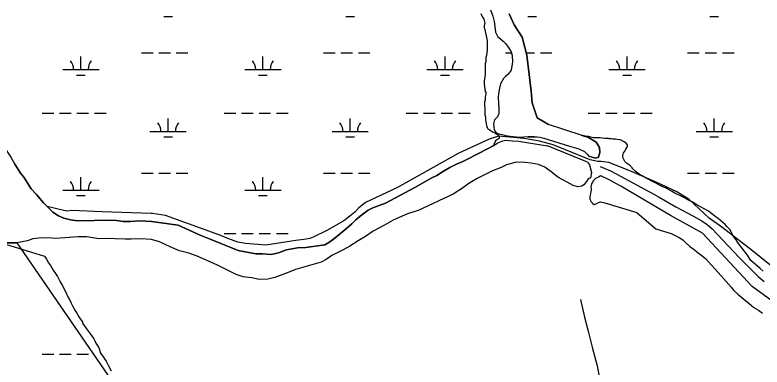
# Model space of a CAD drawing. Extents: x 3177185 to 3215018, y 812988 to 838321.
# Drawn here: x 3189536 to 3191596, y 820844 to 821816 of the extents above; entities that cross this region are included whole.
import ezdxf

# ---------------------------------------------------------------- set-up
doc = ezdxf.new("R2010")
doc.units = 0
for name, color, linetype in [('V-ROAD-CNTR', 7, 'Continuous'), ('V-SITE-VEGE', 7, 'Continuous'), ('V-TOPO-SHOR', 7, 'Continuous'), ('V-WETL-SWMP', 7, 'Continuous')]:
    doc.layers.add(name, color=color, linetype=linetype)

msp = doc.modelspace()

# ---------------------------------------------------------------- linework, layer by layer
at = {"layer": 'V-ROAD-CNTR'}
msp.add_lwpolyline([(3191148.9, 821397.5), (3191160.3, 821393.4), (3191178, 821385.5), (3191195, 821376.2), (3191227.1, 821359.2), (3191297.5, 821321.3), (3191311.8, 821312.8), (3191358, 821286.4), (3191405, 821261.3), (3191413.4, 821257.1), (3191429.3, 821247.9), (3191444.2, 821237.3), (3191458.3, 821225.4), (3191532.4, 821146.5), (3191565.2, 821113.7), (3191569.4, 821109.3), (3191584.9, 821094.4), (3191601.6, 821080.6)], dxfattribs=at)
at = {"layer": 'V-SITE-VEGE'}
for p, q in [((3190820.4, 821819.5), (3190822.2, 821814.9)), ((3190911.9, 821788.5), (3190898.2, 821819.3)), ((3190822.2, 821814.9), (3190823.9, 821811.6)), ((3190823.9, 821811.6), (3190828.4, 821804.3)), ((3190828.4, 821804.3), (3190830.9, 821793.3)), ((3190829.9, 821790.1), (3190829.4, 821785.5)), ((3190829.4, 821785.5), (3190829.8, 821781)), ((3190829.8, 821781), (3190830.6, 821777.3)), ((3190830.9, 821793.3), (3190829.9, 821790.1)), ((3190830.6, 821777.3), (3190831.9, 821774.1)), ((3190933.9, 821754.3), (3190911.9, 821788.5)), ((3190831.9, 821774.1), (3190832.3, 821770)), ((3190832.3, 821770), (3190835.3, 821758.5)), ((3190835.3, 821758.5), (3190837, 821749.8)), ((3190837, 821749.8), (3190837.8, 821743.4)), ((3190837.8, 821743.4), (3190838.1, 821733.8)), ((3190946.8, 821704.9), (3190933.9, 821754.3)), ((3190837.8, 821718.3), (3190836.3, 821712.4)), ((3190838.1, 821733.8), (3190837.8, 821718.3)), ((3190834.2, 821698.3), (3190833.6, 821687.8)), ((3190835.7, 821704.2), (3190834.2, 821698.3)), ((3190836.3, 821712.4), (3190835.7, 821704.2)), ((3190953.7, 821651.7), (3190946.8, 821704.9)), ((3190832.6, 821681), (3190832.1, 821651.8)), ((3190833.6, 821687.8), (3190832.6, 821681)), ((3190829.4, 821632.6), (3190829.3, 821626.7)), ((3190830, 821640.4), (3190829.4, 821632.6)), ((3190831.5, 821644.9), (3190830, 821640.4)), ((3190832.1, 821651.8), (3190831.5, 821644.9)), ((3190958.8, 821605.9), (3190953.7, 821651.7)), ((3190829.3, 821626.7), (3190830.1, 821617.1)), ((3190830.1, 821617.1), (3190830.9, 821611.2)), ((3190830.9, 821611.2), (3190832.6, 821604.3)), ((3190833.3, 821593.3), (3190832.3, 821589.7)), ((3190832.6, 821604.3), (3190833.9, 821602)), ((3190833.8, 821597), (3190833.3, 821593.3)), ((3190833.9, 821602), (3190833.8, 821597)), ((3190961.6, 821573), (3190958.8, 821605.9)), ((3190830.7, 821576.5), (3190830.5, 821565.5)), ((3190831.7, 821581), (3190830.7, 821576.5)), ((3190832.3, 821586.5), (3190831.7, 821581)), ((3190832.3, 821589.7), (3190832.3, 821586.5)), ((3190975.2, 821532.4), (3190961.6, 821573)), ((3190830.5, 821565.5), (3190831.3, 821559.1)), ((3190831.3, 821559.1), (3190831.2, 821550)), ((3190831.2, 821550), (3190831.5, 821545.4)), ((3190831.5, 821545.4), (3190831.4, 821539.5)), ((3190831.4, 821539.5), (3190832.7, 821534.9)), ((3190832.7, 821534.9), (3190833, 821526.7)), ((3191006.8, 821513.7), (3190975.2, 821532.4)), ((3190833, 821526.7), (3190833.8, 821520.7)), ((3190833.8, 821520.7), (3190835.1, 821516.1)), ((3190835.1, 821516.1), (3190836, 821511.1)), ((3190836, 821511.1), (3190836.8, 821507.9)), ((3191097.1, 821484.1), (3191006.8, 821513.7)), ((3190836.8, 821507.9), (3190838.1, 821505.1)), ((3190838.1, 821505.1), (3190839.4, 821501.9)), ((3190839.4, 821501.9), (3190843.1, 821500)), ((3190843.1, 821500), (3190845.8, 821498.2)), ((3190845.8, 821498.2), (3190851.2, 821493.9)), ((3190851.2, 821493.9), (3190853.9, 821492.5)), ((3190853.9, 821492.5), (3190858.9, 821490.2)), ((3190858.9, 821490.2), (3190862, 821487.8)), ((3190862, 821487.8), (3190866.5, 821485.9)), ((3190860.8, 821468.2), (3190856.5, 821458.3)), ((3190868.6, 821473.6), (3190860.8, 821468.2)), ((3190866.5, 821485.9), (3190868.8, 821484.1)), ((3190870.9, 821475.8), (3190868.6, 821473.6)), ((3190868.8, 821484.1), (3190871, 821480.8)), ((3190871, 821480.8), (3190870.9, 821475.8)), ((3191104.9, 821482.6), (3191097.1, 821484.1)), ((3191111.2, 821480.6), (3191104.9, 821482.6)), ((3191116.7, 821480.1), (3191111.2, 821480.6)), ((3191131.2, 821477.1), (3191116.7, 821480.1)), ((3191149.5, 821476.8), (3191131.2, 821477.1)), ((3191161.8, 821475.2), (3191149.5, 821476.8)), ((3191166.8, 821474.6), (3191161.8, 821475.2)), ((3191171.8, 821474.5), (3191166.8, 821474.6)), ((3191174.5, 821474), (3191171.8, 821474.5)), ((3191179.6, 821474), (3191174.5, 821474)), ((3191184.1, 821473), (3191179.6, 821474)), ((3191191.4, 821472.8), (3191184.1, 821473)), ((3191196.4, 821472.3), (3191191.4, 821472.8)), ((3191203.3, 821471.3), (3191196.4, 821472.3)), ((3191205.5, 821470.8), (3191203.3, 821471.3)), ((3191211.9, 821467.9), (3191205.5, 821470.8)), ((3191215, 821466), (3191211.9, 821467.9)), ((3190840.7, 821447), (3190781.4, 821416.9)), ((3190852.5, 821453.4), (3190840.7, 821447)), ((3190856.4, 821456), (3190852.5, 821453.4)), ((3190856.5, 821458.3), (3190856.4, 821456)), ((3191218.6, 821464.1), (3191215, 821466)), ((3191221.3, 821461.8), (3191218.6, 821464.1)), ((3191219.7, 821445.4), (3191224.4, 821453.1)), ((3191224.5, 821457.6), (3191221.3, 821461.8)), ((3191224.4, 821453.1), (3191224.5, 821457.6)), ((3191211.5, 821424.1), (3191211.6, 821427.3)), ((3191211.6, 821427.3), (3191213, 821431.4)), ((3191213, 821431.4), (3191213.6, 821435)), ((3191213.6, 821435), (3191217.8, 821441.3)), ((3191217.8, 821441.3), (3191219.7, 821445.4)), ((3190770.5, 821411.6), (3190753.3, 821403.7)), ((3190781.4, 821416.9), (3190770.5, 821411.6)), ((3191212.9, 821420.9), (3191211.5, 821424.1)), ((3191215.5, 821414.9), (3191212.9, 821420.9)), ((3191217.3, 821411.7), (3191215.5, 821414.9)), ((3191222.2, 821406.6), (3191217.3, 821411.7)), ((3191227.6, 821403.3), (3191222.2, 821406.6)), ((3189551.1, 821379.7), (3189535.5, 821403.9)), ((3190717.3, 821384.5), (3190698.5, 821373.1)), ((3190734.9, 821394.6), (3190717.3, 821384.5)), ((3190753.3, 821403.7), (3190734.9, 821394.6)), ((3191232.6, 821399.1), (3191227.6, 821403.3)), ((3191233.9, 821397.2), (3191232.6, 821399.1)), ((3191237.5, 821394), (3191233.9, 821397.2)), ((3191239.3, 821391.2), (3191237.5, 821394)), ((3191242.8, 821387.5), (3191239.3, 821391.2)), ((3191246, 821384.7), (3191242.8, 821387.5)), ((3191256.8, 821376.7), (3191246, 821384.7)), ((3189560.5, 821367.8), (3189551.1, 821379.7)), ((3189580.3, 821336.1), (3189560.5, 821367.8)), ((3190684.7, 821366.1), (3190638.4, 821339.7)), ((3190698.5, 821373.1), (3190684.7, 821366.1)), ((3191265.4, 821371.6), (3191256.8, 821376.7)), ((3191276.2, 821365.4), (3191265.4, 821371.6)), ((3191320.6, 821342.3), (3191276.2, 821365.4)), ((3189594.9, 821320.2), (3189580.3, 821336.1)), ((3190638.4, 821339.7), (3190557.5, 821296.9)), ((3191331, 821337.5), (3191320.6, 821342.3)), ((3191346.3, 821329.5), (3191331, 821337.5)), ((3191354.9, 821323.9), (3191346.3, 821329.5)), ((3191374.4, 821314.9), (3191354.9, 821323.9)), ((3189614.7, 821297.3), (3189594.9, 821320.2)), ((3191383.9, 821310.1), (3191374.4, 821314.9)), ((3191391.1, 821305.4), (3191383.9, 821310.1)), ((3191405.1, 821298.8), (3191391.1, 821305.4)), ((3189624.9, 821287.1), (3189614.7, 821297.3)), ((3189640.1, 821271.8), (3189624.9, 821287.1)), ((3190522.4, 821283.4), (3190510, 821277.1)), ((3190557.5, 821296.9), (3190522.4, 821283.4)), ((3191416, 821292.2), (3191405.1, 821298.8)), ((3191448.1, 821274.8), (3191416, 821292.2)), ((3189655.9, 821261.3), (3189640.1, 821271.8)), ((3189670.3, 821255.2), (3189655.9, 821261.3)), ((3190491.9, 821264.5), (3190475.6, 821250.1)), ((3190510, 821277.1), (3190491.9, 821264.5)), ((3191457.5, 821266.8), (3191448.1, 821274.8)), ((3191468.8, 821258), (3191457.5, 821266.8)), ((3189688.5, 821250.2), (3189670.3, 821255.2)), ((3189708.6, 821247.6), (3189688.5, 821250.2)), ((3189798.7, 821249.6), (3189708.6, 821247.6)), ((3189815.3, 821248.3), (3189798.7, 821249.6)), ((3189834.1, 821246.2), (3189815.3, 821248.3)), ((3189854.5, 821246.2), (3189834.1, 821246.2)), ((3189879, 821247.4), (3189854.5, 821246.2)), ((3189896.6, 821246.9), (3189879, 821247.4)), ((3189912, 821245.8), (3189896.6, 821246.9)), ((3189986.1, 821235.5), (3189912, 821245.8)), ((3190475.6, 821250.1), (3190464.3, 821239)), ((3191474.6, 821254.2), (3191468.8, 821258)), ((3191481.4, 821249.1), (3191474.6, 821254.2)), ((3191493.5, 821237.9), (3191481.4, 821249.1)), ((3190046.5, 821208.2), (3189986.1, 821235.5)), ((3190450.7, 821227.1), (3190428.5, 821208.9)), ((3190464.3, 821239), (3190450.7, 821227.1)), ((3191498.9, 821232.3), (3191493.5, 821237.9)), ((3191506.5, 821224), (3191498.9, 821232.3)), ((3191510, 821217.5), (3191506.5, 821224)), ((3190074.3, 821197.5), (3190046.5, 821208.2)), ((3190428.5, 821208.9), (3190414, 821197.4)), ((3191514.9, 821208.3), (3191510, 821217.5)), ((3191518, 821203.2), (3191514.9, 821208.3)), ((3191524.7, 821194.5), (3191518, 821203.2)), ((3189497.9, 821187), (3189617.2, 821149.8)), ((3190103.5, 821184.8), (3190074.3, 821197.5)), ((3190130.9, 821173.8), (3190103.5, 821184.8)), ((3190390, 821181.9), (3190337.4, 821174.2)), ((3190401.3, 821187.6), (3190390, 821181.9)), ((3190414, 821197.4), (3190401.3, 821187.6)), ((3191526.5, 821191.2), (3191524.7, 821194.5)), ((3191533.1, 821181.5), (3191526.5, 821191.2)), ((3191540.3, 821173.6), (3191533.1, 821181.5)), ((3190151.4, 821166.2), (3190130.9, 821173.8)), ((3190199.4, 821156.7), (3190151.4, 821166.2)), ((3190262.1, 821159.3), (3190243.4, 821154.9)), ((3190284.2, 821167.5), (3190262.1, 821159.3)), ((3190315, 821173.1), (3190284.2, 821167.5)), ((3190337.4, 821174.2), (3190315, 821173.1)), ((3191555.5, 821153.3), (3191540.3, 821173.6)), ((3189617.2, 821149.8), (3189618.8, 821147.9)), ((3189618.8, 821147.9), (3189622.3, 821141.9)), ((3189622.3, 821141.9), (3189628.5, 821132.2)), ((3190218.2, 821156.6), (3190199.4, 821156.7)), ((3190243.4, 821154.9), (3190218.2, 821156.6)), ((3191561.2, 821143.6), (3191555.5, 821153.3)), ((3191564.8, 821138.5), (3191561.2, 821143.6)), ((3191572, 821132), (3191564.8, 821138.5)), ((3189628.5, 821132.2), (3189633.9, 821124.8)), ((3189633.9, 821124.8), (3189641, 821111.9)), ((3191576.5, 821128.3), (3191572, 821132)), ((3191590.4, 821116.2), (3191576.5, 821128.3)), ((3189641, 821111.9), (3189647.6, 821102.2)), ((3189647.6, 821102.2), (3189653, 821093.9)), ((3191598.5, 821108.7), (3191590.4, 821116.2)), ((3189653, 821093.9), (3189660.5, 821079.2)), ((3189660.5, 821079.2), (3189665.8, 821070.4)), ((3189665.8, 821070.4), (3189676.4, 821049.2)), ((3189676.4, 821049.2), (3189681.6, 821037.7)), ((3189681.6, 821037.7), (3189685.6, 821030.4)), ((3189685.6, 821030.4), (3189690.5, 821020.2)), ((3189690.5, 821020.2), (3189694.4, 821012.9)), ((3189694.4, 821012.9), (3189701.1, 821001.3)), ((3189701.1, 821001.3), (3189706.4, 820992.6)), ((3189706.4, 820992.6), (3189711.7, 820982.4)), ((3189711.7, 820982.4), (3189715.7, 820976.9)), ((3189715.7, 820976.9), (3189721.5, 820968.6)), ((3189721.5, 820968.6), (3189722.3, 820965.4)), ((3189722.3, 820965.4), (3189733, 820949.7)), ((3189733, 820949.7), (3189741.5, 820938.5)), ((3189741.5, 820938.5), (3189746.4, 820931.2)), ((3189746.4, 820931.2), (3189753.5, 820922.4)), ((3189753.5, 820922.4), (3189755.7, 820916.4)), ((3189755.7, 820916.4), (3189758.8, 820909.9)), ((3189758.8, 820909.9), (3189765.9, 820898.9)), ((3189765.9, 820898.9), (3189769, 820892.9)), ((3189769, 820892.9), (3189770.2, 820884.6)), ((3189770.2, 820884.6), (3189773.3, 820879.6)), ((3189773.3, 820879.6), (3189777.8, 820874)), ((3189777.8, 820874), (3189782.2, 820867.1)), ((3189782.2, 820867.1), (3189786.7, 820860.6)), ((3189786.7, 820860.6), (3189794.6, 820845.9)), ((3189794.6, 820845.9), (3189800.8, 820833.9))]:
    msp.add_line(p, q, dxfattribs=at)
at = {"layer": 'V-TOPO-SHOR'}
for p, q in [((3191097.1, 821484.1), (3191006.8, 821513.7)), ((3191114, 821409.6), (3191004.1, 821454.3))]:
    msp.add_line(p, q, dxfattribs=at)
for points in [[(3190847.3, 821830.3), (3190853.1, 821812.8), (3190857.4, 821797.6), (3190858.5, 821784.2), (3190860.2, 821768), (3190866.9, 821755.1), (3190874.6, 821749.7), (3190881.8, 821743.3), (3190889.2, 821735.8), (3190895.9, 821727.3), (3190903.5, 821714.3), (3190906.9, 821704), (3190907.4, 821686.5), (3190903.6, 821663.8), (3190895.4, 821652.1), (3190887.8, 821646.1), (3190882.8, 821640.9), (3190874.4, 821625.7), (3190871.5, 821613.7), (3190869.2, 821598.4), (3190868.1, 821588.8), (3190868.7, 821571.9), (3190870, 821555.7), (3190870.2, 821543.9), (3190866.5, 821534.7), (3190858.3, 821526.4), (3190855, 821515), (3190857.4, 821498.9), (3190862, 821491.1), (3190869.4, 821487.6), (3190878.6, 821485.7), (3190894.1, 821482), (3190909.5, 821480.3), (3190928.9, 821478.7), (3190959.6, 821481.3), (3190983, 821478.5), (3190993.8, 821476), (3191065, 821454.1)], [(3190898.2, 821819.3), (3190911.9, 821788.5), (3190933.9, 821754.3), (3190946.8, 821704.9), (3190953.7, 821651.7), (3190958.8, 821605.9), (3190961.6, 821573), (3190975.2, 821532.4), (3191006.8, 821513.7)], [(3189388.5, 821553.8), (3189484.9, 821467.2), (3189496.7, 821459.8), (3189511.3, 821442.5), (3189524, 821423.1), (3189535.5, 821403.9), (3189551.1, 821379.7), (3189560.5, 821367.8), (3189580.3, 821336.1), (3189594.9, 821320.2), (3189614.7, 821297.3), (3189624.9, 821287.1)], [(3189624.9, 821287.1), (3189640.1, 821271.8), (3189655.9, 821261.3), (3189670.3, 821255.2), (3189688.5, 821250.2), (3189708.6, 821247.6), (3189798.7, 821249.6), (3189815.3, 821248.3), (3189834.1, 821246.2), (3189854.5, 821246.2), (3189879, 821247.4), (3189896.6, 821246.9), (3189912, 821245.8), (3189986.1, 821235.5), (3190046.5, 821208.2), (3190074.3, 821197.5), (3190103.5, 821184.8), (3190130.9, 821173.8), (3190151.4, 821166.2), (3190199.4, 821156.7), (3190218.2, 821156.6), (3190243.4, 821154.9), (3190262.1, 821159.3), (3190284.2, 821167.5), (3190315, 821173.1), (3190337.4, 821174.2), (3190390, 821181.9), (3190401.3, 821187.6), (3190414, 821197.4), (3190428.5, 821208.9), (3190450.7, 821227.1), (3190464.3, 821239), (3190475.6, 821250.1), (3190491.9, 821264.5), (3190510, 821277.1), (3190522.4, 821283.4), (3190557.5, 821296.9), (3190638.4, 821339.7), (3190684.7, 821366.1), (3190698.5, 821373.1), (3190717.3, 821384.5), (3190734.9, 821394.6), (3190753.3, 821403.7), (3190770.5, 821411.6), (3190781.4, 821416.9), (3190840.7, 821447), (3190852.5, 821453.4), (3190866.8, 821462.8), (3190880.8, 821468.6), (3190888.2, 821469.9), (3190906.4, 821468.5), (3190924.2, 821467.5), (3191004.1, 821454.3)], [(3191097.1, 821484.1), (3191116.7, 821477.4), (3191138.1, 821465.2), (3191147.1, 821450.3), (3191147.9, 821436), (3191144.7, 821423.8), (3191136.8, 821420.5), (3191117.6, 821426.4)], [(3191065, 821454.1), (3191090.4, 821446.8), (3191106, 821439.1), (3191113.7, 821431.6), (3191117.6, 821426.4)], [(3191116.1, 821363.2), (3191111.6, 821356.1), (3191105.4, 821348.4), (3191098.5, 821343.6), (3191088.4, 821341.6), (3191074.8, 821345), (3191058.7, 821354.5), (3191044, 821361.8), (3191032.7, 821368), (3191018.2, 821380.1), (3190996.8, 821395.7), (3190979.5, 821403.3), (3190959.3, 821406.8), (3190941.6, 821409), (3190917.3, 821410), (3190891.3, 821402.1), (3190875.9, 821394.9), (3190852.6, 821386.1), (3190828.3, 821373.4), (3190810.5, 821364.5), (3190789.8, 821353), (3190763.8, 821334.4), (3190751.9, 821326.6), (3190745.9, 821322.4), (3190647.6, 821275.8), (3190617.8, 821266.9), (3190578.4, 821250), (3190553.2, 821235.1), (3190523.6, 821218.8), (3190502, 821204.5), (3190481.8, 821192.9), (3190458.6, 821177.5), (3190440.6, 821167.4), (3190425.6, 821160), (3190409.8, 821151.7), (3190393.3, 821141.2), (3190380.4, 821133.4), (3190309.6, 821113.1), (3190289.1, 821105), (3190252.6, 821091.4), (3190232.5, 821087.2), (3190209, 821085.7), (3190188.9, 821090.2), (3190165.1, 821092.9), (3190145.6, 821099.2), (3190092, 821126.2), (3190038, 821150), (3190014.8, 821158.1), (3189989.3, 821165.2), (3189963.6, 821175.8), (3189933.9, 821189.7), (3189911.9, 821196.1), (3189881.7, 821197.8), (3189856.5, 821197.5), (3189839.2, 821197), (3189784.6, 821199), (3189766.6, 821197.7), (3189734.2, 821203.2), (3189708.9, 821204), (3189684.8, 821202.1), (3189648.5, 821198.6), (3189625.8, 821201), (3189601.1, 821200.1), (3189585.2, 821197.6), (3189569.8, 821192.4), (3189540.8, 821187.4)], [(3191114, 821409.6), (3191120, 821402.7), (3191125.6, 821380.8), (3191122.3, 821366.4), (3191116.1, 821363.2)], [(3191642.6, 821012.7), (3191568, 821066.6), (3191494.6, 821145.3), (3191431.3, 821213.5), (3191343.5, 821262.1), (3191205.8, 821343.6), (3191173.7, 821361.1), (3191150.8, 821372.3), (3191149.4, 821370.6), (3191144.6, 821367.9), (3191136.8, 821364.3), (3191130.8, 821359), (3191126.8, 821352.8), (3191125.5, 821349.5), (3191123.5, 821341.7), (3191124.2, 821338), (3191124.3, 821333.7), (3191121.7, 821319), (3191120.8, 821315), (3191120.7, 821307.5), (3191124.1, 821300.2), (3191128.9, 821295.3), (3191133, 821293), (3191138.6, 821294.5), (3191144.8, 821298.7), (3191150.3, 821300), (3191162.2, 821297.8), (3191249.9, 821270.4), (3191303, 821226.1), (3191345.4, 821213.2), (3191354.5, 821207.8), (3191367.5, 821201.7), (3191377.6, 821195.5), (3191385.4, 821187.1), (3191396.6, 821177.3), (3191405.9, 821170.3), (3191414.5, 821163.1), (3191427.1, 821153.7), (3191439.8, 821143.5), (3191482.7, 821095.5), (3191510.5, 821065.1), (3191517.6, 821055.2), (3191528.6, 821045), (3191545.3, 821031.4), (3191559.8, 821019.4), (3191573.3, 821009), (3191585.7, 821001.2), (3191596.5, 820993.2)], [(3189540.8, 821187.4), (3189497.9, 821187)], [(3191095.1, 821030.6), (3191106.3, 820982.1), (3191115.7, 820943.7), (3191127.6, 820898.8), (3191140.8, 820847.2), (3191148.4, 820808.3), (3191158.2, 820774.8), (3191171.8, 820729.7)]]:
    msp.add_lwpolyline(points, dxfattribs=at)
at = {"layer": 'V-WETL-SWMP'}
for p, q in [((3189946, 821811.7), (3189970, 821811.7)), ((3190447.9, 821811.7), (3190471.9, 821811.7)), ((3190949.8, 821811.7), (3190973.8, 821811.7)), ((3191451.7, 821811.7), (3191475.7, 821811.7)), ((3189717.5, 821665.3), (3189717.5, 821701.3)), ((3189884.6, 821711.7), (3189916.6, 821711.7)), ((3189932.6, 821711.7), (3189964.6, 821711.7)), ((3189980.6, 821711.7), (3190012.6, 821711.7)), ((3190219.4, 821665.3), (3190219.4, 821701.3)), ((3190386.5, 821711.7), (3190418.5, 821711.7)), ((3190434.5, 821711.7), (3190466.5, 821711.7)), ((3190482.5, 821711.7), (3190514.5, 821711.7)), ((3190721.4, 821665.3), (3190721.4, 821701.3)), ((3190888.4, 821711.7), (3190904.4, 821711.7)), ((3190945, 821711.7), (3190968.4, 821711.7)), ((3190984.4, 821711.7), (3191016.4, 821711.7)), ((3191223.3, 821665.3), (3191223.3, 821701.3)), ((3191390.3, 821711.7), (3191422.3, 821711.7)), ((3191438.3, 821711.7), (3191470.3, 821711.7)), ((3191486.3, 821711.7), (3191518.3, 821711.7)), ((3189667.5, 821665.3), (3189767.5, 821665.3)), ((3190169.4, 821665.3), (3190269.4, 821665.3)), ((3190671.4, 821665.3), (3190771.4, 821665.3)), ((3191173.3, 821665.3), (3191273.3, 821665.3)), ((3189705.5, 821649.9), (3189729.5, 821649.9)), ((3190207.4, 821649.9), (3190231.4, 821649.9)), ((3190709.4, 821649.9), (3190733.4, 821649.9)), ((3191211.3, 821649.9), (3191235.3, 821649.9)), ((3189610.7, 821545.2), (3189642.7, 821545.2)), ((3189658.7, 821545.2), (3189690.7, 821545.2)), ((3189706.7, 821545.2), (3189738.7, 821545.2)), ((3189754.7, 821545.2), (3189786.7, 821545.2)), ((3189958, 821494.5), (3189958, 821530.5)), ((3190112.6, 821545.2), (3190144.6, 821545.2)), ((3190160.6, 821545.2), (3190192.6, 821545.2)), ((3190208.6, 821545.2), (3190240.6, 821545.2)), ((3190256.6, 821545.2), (3190288.6, 821545.2)), ((3190459.9, 821494.5), (3190459.9, 821530.5)), ((3190614.5, 821545.2), (3190646.5, 821545.2)), ((3190662.5, 821545.2), (3190694.5, 821545.2)), ((3190710.5, 821545.2), (3190742.5, 821545.2)), ((3190758.5, 821545.2), (3190790.5, 821545.2)), ((3191116.4, 821545.2), (3191148.4, 821545.2)), ((3191164.4, 821545.2), (3191196.4, 821545.2)), ((3191212.4, 821545.2), (3191244.4, 821545.2)), ((3191260.4, 821545.2), (3191292.4, 821545.2)), ((3191463.7, 821494.5), (3191463.7, 821530.5)), ((3189908, 821494.5), (3190008, 821494.5)), ((3190409.9, 821494.5), (3190509.9, 821494.5)), ((3191413.7, 821494.5), (3191513.7, 821494.5)), ((3189946, 821479.1), (3189970, 821479.1)), ((3190447.9, 821479.1), (3190471.9, 821479.1)), ((3190949.8, 821479.1), (3190973.8, 821479.1)), ((3191451.7, 821479.1), (3191475.7, 821479.1)), ((3189717.5, 821332.6), (3189717.5, 821368.6)), ((3189884.6, 821379.1), (3189916.6, 821379.1)), ((3189932.6, 821379.1), (3189964.6, 821379.1)), ((3189980.6, 821379.1), (3190012.6, 821379.1)), ((3190219.4, 821332.6), (3190219.4, 821368.6)), ((3190386.5, 821379.1), (3190418.5, 821379.1)), ((3190434.5, 821379.1), (3190466.5, 821379.1)), ((3190482.5, 821379.1), (3190514.5, 821379.1)), ((3191390.3, 821379.1), (3191422.3, 821379.1)), ((3191438.3, 821379.1), (3191470.3, 821379.1)), ((3191486.3, 821379.1), (3191518.3, 821379.1)), ((3189667.5, 821332.6), (3189767.5, 821332.6)), ((3190169.4, 821332.6), (3190269.4, 821332.6)), ((3189705.5, 821317.2), (3189729.5, 821317.2)), ((3190207.4, 821317.2), (3190231.4, 821317.2)), ((3190112.6, 821212.6), (3190144.6, 821212.6)), ((3190160.6, 821212.6), (3190192.6, 821212.6)), ((3190208.6, 821212.6), (3190240.6, 821212.6)), ((3190256.6, 821212.6), (3190288.6, 821212.6)), ((3189497.9, 821187), (3189540.8, 821187.4)), ((3189540.8, 821187.4), (3189823.6, 820775.8)), ((3189667.5, 820999.9), (3189669.6, 820999.9)), ((3189610.7, 820879.9), (3189642.7, 820879.9)), ((3189658.7, 820879.9), (3189690.7, 820879.9)), ((3189706.7, 820879.9), (3189738.7, 820879.9))]:
    msp.add_line(p, q, dxfattribs=at)
for points in [[(3190847.3, 821830.3), (3190853.1, 821812.8), (3190857.4, 821797.6), (3190858.5, 821784.2), (3190860.2, 821768), (3190866.9, 821755.1), (3190874.6, 821749.7), (3190881.8, 821743.3), (3190889.2, 821735.8), (3190895.9, 821727.3), (3190903.5, 821714.3), (3190906.9, 821704), (3190907.4, 821686.5), (3190903.6, 821663.8), (3190895.4, 821652.1), (3190887.8, 821646.1), (3190882.8, 821640.9), (3190874.4, 821625.7), (3190871.5, 821613.7), (3190869.2, 821598.4), (3190868.1, 821588.8), (3190868.7, 821571.9), (3190870, 821555.7), (3190870.2, 821543.9), (3190866.5, 821534.7), (3190858.3, 821526.4), (3190854.9, 821515), (3190857.4, 821498.9), (3190862, 821491.1), (3190869.4, 821487.6), (3190878.6, 821485.7), (3190894.1, 821482), (3190909.5, 821480.3), (3190928.9, 821478.7), (3190959.6, 821481.3), (3190983, 821478.5), (3190993.8, 821476), (3191065, 821454.1), (3191090.4, 821446.8), (3191106, 821439.1), (3191113.7, 821431.6), (3191117.6, 821426.4), (3191136.8, 821420.5), (3191144.7, 821423.8), (3191147.9, 821436), (3191147.1, 821450.3), (3191138.1, 821465.2), (3191116.7, 821477.4), (3191097.1, 821484.1), (3191006.8, 821513.7), (3190975.2, 821532.4), (3190961.6, 821573), (3190958.8, 821605.9), (3190953.7, 821651.7), (3190946.8, 821704.9), (3190933.9, 821754.3), (3190911.9, 821788.5), (3190898.2, 821819.3)], [(3191645.2, 821103.7), (3191569, 821164.7), (3191484.5, 821230.1), (3191449.7, 821255.3), (3191394.4, 821306.3), (3191360.4, 821327.3), (3191303.5, 821354), (3191230.6, 821385.6), (3191173.2, 821408.5), (3191151.2, 821411.3), (3191142.8, 821411.1), (3191121.9, 821415.9), (3191019.7, 821457.6), (3190982.3, 821467.4), (3190939.6, 821474.6), (3190869.1, 821480.9), (3190843.5, 821473.4), (3190757.8, 821433.1), (3190590.4, 821339.5), (3190502.3, 821297.9), (3190483.3, 821282.4), (3190472.6, 821271.6), (3190459, 821260.3), (3190442.8, 821247.7), (3190395.8, 821220.6), (3190357.9, 821203), (3190348.5, 821199.3), (3190338.8, 821197.5), (3190324.5, 821195.5), (3190309.7, 821193.7), (3190227.5, 821181), (3190171.2, 821184.9), (3190150.6, 821189), (3190122.2, 821198.6), (3190100.4, 821208), (3189950.9, 821262), (3189914.7, 821267.9), (3189911.4, 821268.2), (3189776.3, 821272.8), (3189692.6, 821276.2), (3189679, 821274.7), (3189654.4, 821280.3), (3189624.9, 821287.1)], [(3189624.9, 821287.1), (3189614.7, 821297.3), (3189594.9, 821320.2), (3189580.3, 821336.1), (3189560.5, 821367.8), (3189551.1, 821379.7), (3189535.5, 821403.9)]]:
    msp.add_lwpolyline(points, dxfattribs=at)
for centre, start, end in [((3189662.3, 821665.8), 359.2282, 40.7718), ((3189772.8, 821665.8), 139.2282, 180.7718), ((3190164.2, 821665.8), 359.2282, 40.7718), ((3190274.7, 821665.8), 139.2282, 180.7718), ((3190666.1, 821665.8), 359.2282, 40.7718), ((3190776.6, 821665.8), 139.2282, 180.7718), ((3191168, 821665.8), 359.2282, 40.7718), ((3191278.5, 821665.8), 139.2282, 180.7718), ((3189902.8, 821495), 359.2282, 40.7718), ((3190013.3, 821495), 139.2282, 180.7718), ((3190404.7, 821495), 359.2282, 40.7718), ((3190515.2, 821495), 139.2282, 180.7718), ((3191408.5, 821495), 359.2282, 40.7718), ((3191519, 821495), 139.2282, 180.7718), ((3189662.3, 821333.1), 359.2282, 40.7718), ((3189772.8, 821333.1), 139.2282, 180.7718), ((3190164.2, 821333.1), 359.2282, 40.7718), ((3190274.7, 821333.1), 139.2282, 180.7718)]:
    msp.add_arc(centre, 35.2, start, end, dxfattribs=at)

doc.saveas('drawing.dxf')
